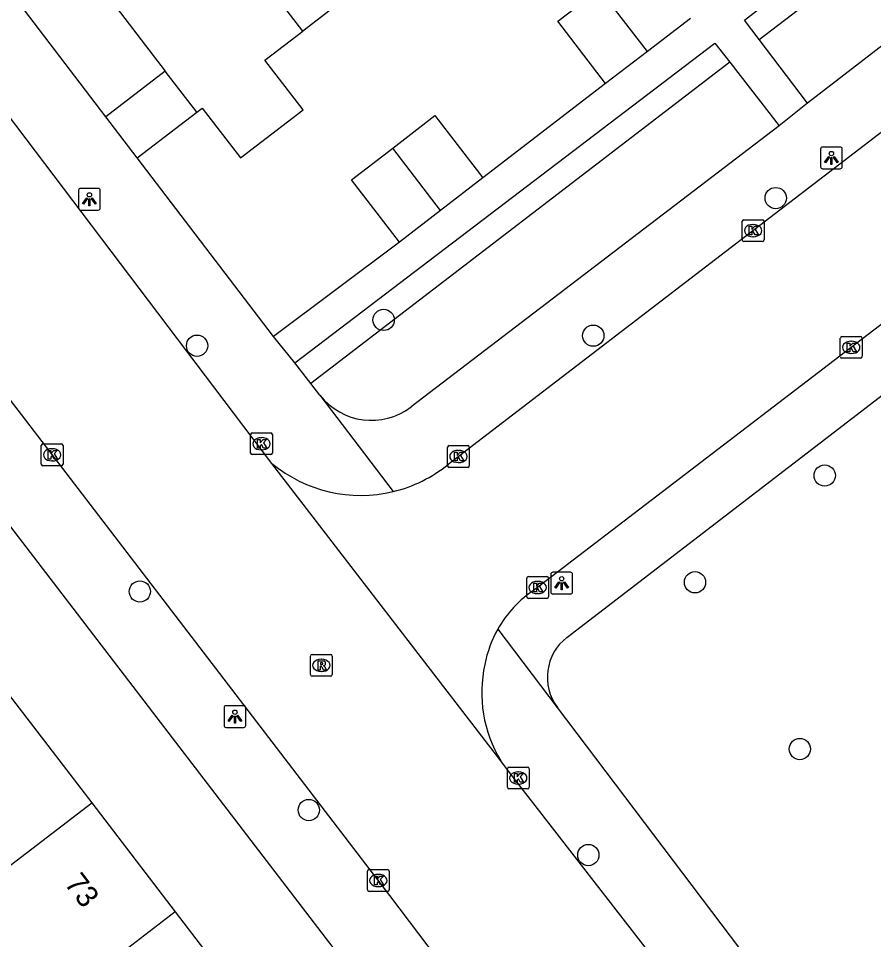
# Model space of a CAD drawing. Extents: x 159353 to 160616, y 385893 to 387321.
# Drawn here: x 160027.02 to 160066.3, y 386768.58 to 386810.9 of the extents above; entities that cross this region are included whole.
import ezdxf

# ---------------------------------------------------------------- set-up
doc = ezdxf.new("R2010")
doc.units = 0
for name, color, linetype in [('IMGEO_Boom', 7, 'Continuous'), ('IMGEO_Haag', 7, 'Continuous'), ('IMGEO_Kolk', 7, 'Continuous'), ('IMGEO_Lichtpunt', 7, 'Continuous'), ('IMGEO_Pand', 7, 'Continuous'), ('IMGEO_Pand_nummerreeks', 7, 'Continuous'), ('IMGEO_Rijbaan_lokaal_gesloten', 7, 'Continuous'), ('IMGEO_Rijbaan_lokaal_open', 7, 'Continuous'), ('IMGEO_Rioolput', 7, 'Continuous'), ('IMGEO_Voetpad_open', 7, 'Continuous')]:
    doc.layers.add(name, color=color, linetype=linetype)

msp = doc.modelspace()

# ---------------------------------------------------------------- linework, layer by layer
at = {"layer": 'IMGEO_Boom'}
for centre in [(160061.805, 386802.644), (160043.791, 386797.048), (160053.422, 386796.323), (160035.226, 386795.861), (160064.054, 386789.899), (160058.096, 386784.994), (160032.594, 386784.57), (160062.911, 386777.333), (160040.356, 386774.528), (160053.196, 386772.462)]:
    msp.add_circle(centre, 0.489, dxfattribs=at)
at = {"layer": 'IMGEO_Haag'}
for points in [[(160061.047, 386809.923), (160069.05, 386816.057)], [(160059.695, 386808.887), (160040.444, 386794.133)]]:
    msp.add_lwpolyline(points, dxfattribs=at)
at = {"layer": 'IMGEO_Kolk'}
for p, q in [((160060.265, 386800.725), (160060.265, 386801.577)), ((160060.34, 386801.651), (160061.192, 386801.651)), ((160061.266, 386801.577), (160061.266, 386800.725)), ((160060.753, 386801.431), (160060.778, 386801.431)), ((160060.776, 386800.871), (160060.751, 386800.871)), ((160061.192, 386800.651), (160060.34, 386800.651)), ((160064.771, 386795.359), (160064.771, 386796.211)), ((160064.846, 386796.285), (160065.698, 386796.285)), ((160065.259, 386796.065), (160065.284, 386796.065)), ((160065.772, 386796.211), (160065.772, 386795.359)), ((160065.698, 386795.285), (160064.846, 386795.285)), ((160065.282, 386795.505), (160065.257, 386795.505)), ((160037.682, 386790.932), (160037.682, 386791.784)), ((160037.757, 386791.858), (160038.609, 386791.858)), ((160038.683, 386791.784), (160038.683, 386790.932)), ((160028.139, 386791.351), (160028.991, 386791.351)), ((160038.17, 386791.638), (160038.195, 386791.638)), ((160028.064, 386790.425), (160028.064, 386791.277)), ((160028.552, 386791.131), (160028.577, 386791.131)), ((160029.065, 386791.277), (160029.065, 386790.425)), ((160038.193, 386791.078), (160038.168, 386791.078)), ((160046.728, 386790.348), (160046.728, 386791.2)), ((160046.803, 386791.274), (160047.655, 386791.274)), ((160047.216, 386791.054), (160047.241, 386791.054)), ((160047.729, 386791.2), (160047.729, 386790.348)), ((160028.575, 386790.571), (160028.55, 386790.571)), ((160038.609, 386790.858), (160037.757, 386790.858)), ((160028.991, 386790.351), (160028.139, 386790.351)), ((160047.655, 386790.274), (160046.803, 386790.274)), ((160047.239, 386790.494), (160047.214, 386790.494)), ((160050.365, 386784.328), (160050.365, 386785.18)), ((160050.44, 386785.254), (160051.292, 386785.254)), ((160050.853, 386785.034), (160050.878, 386785.034)), ((160051.366, 386785.18), (160051.366, 386784.328)), ((160051.292, 386784.254), (160050.44, 386784.254)), ((160050.876, 386784.474), (160050.851, 386784.474)), ((160049.476, 386775.578), (160049.476, 386776.43)), ((160049.551, 386776.504), (160050.403, 386776.504)), ((160049.964, 386776.284), (160049.989, 386776.284)), ((160050.477, 386776.43), (160050.477, 386775.578)), ((160049.987, 386775.724), (160049.962, 386775.724)), ((160050.403, 386775.504), (160049.551, 386775.504)), ((160043.049, 386770.866), (160043.049, 386771.718)), ((160043.124, 386771.792), (160043.976, 386771.792)), ((160043.537, 386771.572), (160043.562, 386771.572)), ((160044.05, 386771.718), (160044.05, 386770.866)), ((160043.976, 386770.792), (160043.124, 386770.792)), ((160043.56, 386771.012), (160043.535, 386771.012))]:
    msp.add_line(p, q, dxfattribs=at)
for points in [[(160060.265, 386800.725), (160060.265, 386801.577)], [(160060.34, 386801.651), (160061.192, 386801.651)], [(160061.266, 386801.577), (160061.266, 386800.725)], [(160060.586, 386801.351), (160060.709, 386801.351), (160060.709, 386801.2), (160060.839, 386801.351), (160061.003, 386801.351), (160060.857, 386801.2), (160061.01, 386800.951), (160060.858, 386800.951), (160060.773, 386801.115), (160060.709, 386801.048), (160060.709, 386800.951), (160060.586, 386800.951), (160060.586, 386801.351)], [(160061.192, 386800.651), (160060.34, 386800.651)], [(160064.771, 386795.359), (160064.771, 386796.211)], [(160064.846, 386796.285), (160065.698, 386796.285)], [(160065.772, 386796.211), (160065.772, 386795.359)], [(160065.092, 386795.985), (160065.215, 386795.985), (160065.215, 386795.834), (160065.345, 386795.985), (160065.509, 386795.985), (160065.363, 386795.834), (160065.516, 386795.585), (160065.364, 386795.585), (160065.279, 386795.749), (160065.215, 386795.682), (160065.215, 386795.585), (160065.092, 386795.585), (160065.092, 386795.985)], [(160065.698, 386795.285), (160064.846, 386795.285)], [(160037.682, 386790.932), (160037.682, 386791.784)], [(160037.757, 386791.858), (160038.609, 386791.858)], [(160038.683, 386791.784), (160038.683, 386790.932)], [(160028.139, 386791.351), (160028.991, 386791.351)], [(160038.003, 386791.558), (160038.126, 386791.558), (160038.126, 386791.407), (160038.256, 386791.558), (160038.42, 386791.558), (160038.274, 386791.407), (160038.427, 386791.158), (160038.275, 386791.158), (160038.19, 386791.322), (160038.126, 386791.255), (160038.126, 386791.158), (160038.003, 386791.158), (160038.003, 386791.558)], [(160028.064, 386790.425), (160028.064, 386791.277)], [(160028.385, 386791.051), (160028.508, 386791.051), (160028.508, 386790.9), (160028.638, 386791.051), (160028.802, 386791.051), (160028.656, 386790.9), (160028.809, 386790.651), (160028.657, 386790.651), (160028.572, 386790.815), (160028.508, 386790.748), (160028.508, 386790.651), (160028.385, 386790.651), (160028.385, 386791.051)], [(160029.065, 386791.277), (160029.065, 386790.425)], [(160046.728, 386790.348), (160046.728, 386791.2)], [(160046.803, 386791.274), (160047.655, 386791.274)], [(160047.049, 386790.974), (160047.172, 386790.974), (160047.172, 386790.823), (160047.302, 386790.974), (160047.466, 386790.974), (160047.32, 386790.823), (160047.473, 386790.574), (160047.321, 386790.574), (160047.236, 386790.738), (160047.172, 386790.671), (160047.172, 386790.574), (160047.049, 386790.574), (160047.049, 386790.974)], [(160047.729, 386791.2), (160047.729, 386790.348)], [(160038.609, 386790.858), (160037.757, 386790.858)], [(160028.991, 386790.351), (160028.139, 386790.351)], [(160047.655, 386790.274), (160046.803, 386790.274)], [(160050.365, 386784.328), (160050.365, 386785.18)], [(160050.44, 386785.254), (160051.292, 386785.254)], [(160051.366, 386785.18), (160051.366, 386784.328)], [(160050.686, 386784.954), (160050.809, 386784.954), (160050.809, 386784.803), (160050.939, 386784.954), (160051.103, 386784.954), (160050.957, 386784.803), (160051.11, 386784.554), (160050.958, 386784.554), (160050.873, 386784.718), (160050.809, 386784.651), (160050.809, 386784.554), (160050.686, 386784.554), (160050.686, 386784.954)], [(160051.292, 386784.254), (160050.44, 386784.254)], [(160049.476, 386775.578), (160049.476, 386776.43)], [(160049.551, 386776.504), (160050.403, 386776.504)], [(160049.797, 386776.204), (160049.92, 386776.204), (160049.92, 386776.053), (160050.05, 386776.204), (160050.214, 386776.204), (160050.068, 386776.053), (160050.221, 386775.804), (160050.069, 386775.804), (160049.984, 386775.968), (160049.92, 386775.901), (160049.92, 386775.804), (160049.797, 386775.804), (160049.797, 386776.204)], [(160050.477, 386776.43), (160050.477, 386775.578)], [(160050.403, 386775.504), (160049.551, 386775.504)], [(160043.049, 386770.866), (160043.049, 386771.718)], [(160043.124, 386771.792), (160043.976, 386771.792)], [(160043.37, 386771.492), (160043.493, 386771.492), (160043.493, 386771.341), (160043.623, 386771.492), (160043.787, 386771.492), (160043.641, 386771.341), (160043.794, 386771.092), (160043.642, 386771.092), (160043.557, 386771.256), (160043.493, 386771.189), (160043.493, 386771.092), (160043.37, 386771.092), (160043.37, 386771.492)], [(160044.05, 386771.718), (160044.05, 386770.866)], [(160043.976, 386770.792), (160043.124, 386770.792)]]:
    msp.add_lwpolyline(points, dxfattribs=at)
for centre, start, end in [((160060.342, 386801.575), 91.552, 178.448), ((160060.342, 386801.575), 91.552, 178.448), ((160061.19, 386801.575), 1.552, 88.448), ((160061.19, 386801.575), 1.552, 88.448), ((160060.342, 386800.727), 181.552, 268.448), ((160060.342, 386800.727), 181.552, 268.448), ((160061.19, 386800.727), 271.552, 358.448), ((160061.19, 386800.727), 271.552, 358.448), ((160064.848, 386796.209), 91.552, 178.448), ((160064.848, 386796.209), 91.552, 178.448), ((160065.696, 386796.209), 1.552, 88.448), ((160065.696, 386796.209), 1.552, 88.448), ((160064.848, 386795.361), 181.552, 268.448), ((160064.848, 386795.361), 181.552, 268.448), ((160065.696, 386795.361), 271.552, 358.448), ((160065.696, 386795.361), 271.552, 358.448), ((160037.759, 386791.782), 91.552, 178.448), ((160037.759, 386791.782), 91.552, 178.448), ((160038.607, 386791.782), 1.552, 88.448), ((160038.607, 386791.782), 1.552, 88.448), ((160028.141, 386791.275), 91.552, 178.448), ((160028.141, 386791.275), 91.552, 178.448), ((160028.989, 386791.275), 1.552, 88.448), ((160028.989, 386791.275), 1.552, 88.448), ((160037.759, 386790.934), 181.552, 268.448), ((160037.759, 386790.934), 181.552, 268.448), ((160038.607, 386790.934), 271.552, 358.448), ((160038.607, 386790.934), 271.552, 358.448), ((160046.805, 386791.198), 91.552, 178.448), ((160046.805, 386791.198), 91.552, 178.448), ((160047.653, 386791.198), 1.552, 88.448), ((160047.653, 386791.198), 1.552, 88.448), ((160028.141, 386790.427), 181.552, 268.448), ((160028.141, 386790.427), 181.552, 268.448), ((160028.989, 386790.427), 271.552, 358.448), ((160028.989, 386790.427), 271.552, 358.448), ((160046.805, 386790.35), 181.552, 268.448), ((160046.805, 386790.35), 181.552, 268.448), ((160047.653, 386790.35), 271.552, 358.448), ((160047.653, 386790.35), 271.552, 358.448), ((160050.442, 386785.178), 91.552, 178.448), ((160050.442, 386785.178), 91.552, 178.448), ((160051.29, 386785.178), 1.552, 88.448), ((160051.29, 386785.178), 1.552, 88.448), ((160050.442, 386784.33), 181.552, 268.448), ((160050.442, 386784.33), 181.552, 268.448), ((160051.29, 386784.33), 271.552, 358.448), ((160051.29, 386784.33), 271.552, 358.448), ((160049.553, 386776.428), 91.552, 178.448), ((160049.553, 386776.428), 91.552, 178.448), ((160050.401, 386776.428), 1.552, 88.448), ((160050.401, 386776.428), 1.552, 88.448), ((160049.553, 386775.58), 181.552, 268.448), ((160049.553, 386775.58), 181.552, 268.448), ((160050.401, 386775.58), 271.552, 358.448), ((160050.401, 386775.58), 271.552, 358.448), ((160043.126, 386771.716), 91.552, 178.448), ((160043.126, 386771.716), 91.552, 178.448), ((160043.974, 386771.716), 1.552, 88.448), ((160043.974, 386771.716), 1.552, 88.448), ((160043.126, 386770.868), 181.552, 268.448), ((160043.126, 386770.868), 181.552, 268.448), ((160043.974, 386770.868), 271.552, 358.448), ((160043.974, 386770.868), 271.552, 358.448)]:
    msp.add_arc(centre, 0.0765, start, end, dxfattribs=at)
for centre, major_axis, ratio, start_param, end_param in [((160060.752, 386801.151), (-0.387, 0.002), 0.722429, 4.712389, 7.853982), ((160060.777, 386801.151), (-0.39, 0.002), 0.717154, 1.570796, 4.712389), ((160065.258, 386795.785), (-0.387, 0.002), 0.722429, 4.712389, 7.853982), ((160065.283, 386795.785), (-0.39, 0.002), 0.717154, 1.570796, 4.712389), ((160038.169, 386791.358), (-0.387, 0.002), 0.722429, 4.712389, 7.853982), ((160038.194, 386791.358), (-0.39, 0.002), 0.717154, 1.570796, 4.712389), ((160028.551, 386790.851), (-0.387, 0.002), 0.722429, 4.712389, 7.853982), ((160028.576, 386790.851), (-0.39, 0.002), 0.717154, 1.570796, 4.712389), ((160047.215, 386790.774), (-0.387, 0.002), 0.722429, 4.712389, 7.853982), ((160047.24, 386790.774), (-0.39, 0.002), 0.717154, 1.570796, 4.712389), ((160050.852, 386784.754), (-0.387, 0.002), 0.722429, 4.712389, 7.853982), ((160050.877, 386784.754), (-0.39, 0.002), 0.717154, 1.570796, 4.712389), ((160049.963, 386776.004), (-0.387, 0.002), 0.722429, 4.712389, 7.853982), ((160049.988, 386776.004), (-0.39, 0.002), 0.717154, 1.570796, 4.712389), ((160043.536, 386771.292), (-0.387, 0.002), 0.722429, 4.712389, 7.853982), ((160043.561, 386771.292), (-0.39, 0.002), 0.717154, 1.570796, 4.712389)]:
    msp.add_ellipse(centre, major_axis=major_axis, ratio=ratio, start_param=start_param, end_param=end_param, dxfattribs=at)
at = {"layer": 'IMGEO_Lichtpunt'}
for p, q in [((160063.863, 386804.894), (160063.863, 386804.087)), ((160063.863, 386804.894), (160063.863, 386804.087)), ((160064.765, 386804.989), (160063.957, 386804.989)), ((160064.765, 386804.989), (160063.957, 386804.989)), ((160064.859, 386804.087), (160064.859, 386804.894)), ((160064.859, 386804.087), (160064.859, 386804.894)), ((160063.957, 386803.993), (160064.765, 386803.993)), ((160063.957, 386803.993), (160064.765, 386803.993)), ((160029.78, 386802.996), (160029.78, 386802.189)), ((160029.78, 386802.996), (160029.78, 386802.189)), ((160030.682, 386803.091), (160029.874, 386803.091)), ((160030.682, 386803.091), (160029.874, 386803.091)), ((160030.776, 386802.189), (160030.776, 386802.996)), ((160030.776, 386802.189), (160030.776, 386802.996)), ((160029.874, 386802.095), (160030.682, 386802.095)), ((160029.874, 386802.095), (160030.682, 386802.095)), ((160052.374, 386785.452), (160051.566, 386785.452)), ((160052.374, 386785.452), (160051.566, 386785.452)), ((160051.472, 386785.357), (160051.472, 386784.55)), ((160051.472, 386785.357), (160051.472, 386784.55)), ((160052.468, 386784.55), (160052.468, 386785.357)), ((160052.468, 386784.55), (160052.468, 386785.357)), ((160051.566, 386784.456), (160052.374, 386784.456)), ((160051.566, 386784.456), (160052.374, 386784.456)), ((160036.462, 386779.228), (160036.462, 386778.421)), ((160036.462, 386779.228), (160036.462, 386778.421)), ((160037.364, 386779.323), (160036.556, 386779.323)), ((160037.364, 386779.323), (160036.556, 386779.323)), ((160037.458, 386778.421), (160037.458, 386779.228)), ((160037.458, 386778.421), (160037.458, 386779.228)), ((160036.556, 386778.327), (160037.364, 386778.327)), ((160036.556, 386778.327), (160037.364, 386778.327))]:
    msp.add_line(p, q, dxfattribs=at)
for points in [[(160064.237, 386804.558), (160064.276, 386804.53), (160064.088, 386804.268), (160064.05, 386804.295), (160064.237, 386804.558)], [(160064.339, 386804.51), (160064.386, 386804.51), (160064.386, 386804.188), (160064.339, 386804.188), (160064.339, 386804.51)], [(160064.449, 386804.53), (160064.487, 386804.557), (160064.674, 386804.295), (160064.635, 386804.267), (160064.449, 386804.53)], [(160030.154, 386802.66), (160030.193, 386802.632), (160030.005, 386802.37), (160029.967, 386802.397), (160030.154, 386802.66)], [(160030.256, 386802.612), (160030.303, 386802.612), (160030.303, 386802.29), (160030.256, 386802.29), (160030.256, 386802.612)], [(160030.366, 386802.632), (160030.404, 386802.659), (160030.591, 386802.397), (160030.552, 386802.369), (160030.366, 386802.632)], [(160051.846, 386785.021), (160051.885, 386784.993), (160051.697, 386784.731), (160051.659, 386784.758), (160051.846, 386785.021)], [(160052.058, 386784.993), (160052.096, 386785.02), (160052.283, 386784.758), (160052.244, 386784.73), (160052.058, 386784.993)], [(160051.948, 386784.973), (160051.995, 386784.973), (160051.995, 386784.651), (160051.948, 386784.651), (160051.948, 386784.973)], [(160036.836, 386778.892), (160036.875, 386778.864), (160036.687, 386778.602), (160036.649, 386778.629), (160036.836, 386778.892)], [(160036.938, 386778.844), (160036.985, 386778.844), (160036.985, 386778.522), (160036.938, 386778.522), (160036.938, 386778.844)], [(160037.048, 386778.864), (160037.086, 386778.891), (160037.273, 386778.629), (160037.234, 386778.601), (160037.048, 386778.864)]]:
    msp.add_lwpolyline(points, dxfattribs=at)
for centre in [(160064.362, 386804.692), (160030.279, 386802.794), (160051.971, 386785.155), (160036.961, 386779.026)]:
    msp.add_circle(centre, 0.0994, dxfattribs=at)
for centre, start, end in [((160063.957, 386804.894), 90, 180), ((160063.957, 386804.894), 90, 180), ((160064.765, 386804.894), 0, 90), ((160064.765, 386804.894), 0, 90), ((160063.957, 386804.087), 180, 270), ((160063.957, 386804.087), 180, 270), ((160064.765, 386804.087), 270, 0), ((160064.765, 386804.087), 270, 360), ((160029.874, 386802.996), 90, 180), ((160029.874, 386802.996), 90, 180), ((160030.682, 386802.996), 0, 90), ((160030.682, 386802.996), 0, 90), ((160029.874, 386802.189), 180, 270), ((160029.874, 386802.189), 180, 270), ((160030.682, 386802.189), 270, 0), ((160030.682, 386802.189), 270, 360), ((160051.566, 386785.357), 90, 180), ((160051.566, 386785.357), 90, 180), ((160052.374, 386785.357), 0, 90), ((160052.374, 386785.357), 0, 90), ((160051.566, 386784.55), 180, 270), ((160051.566, 386784.55), 180, 270), ((160052.374, 386784.55), 270, 0), ((160052.374, 386784.55), 270, 360), ((160036.556, 386779.228), 90, 180), ((160036.556, 386779.228), 90, 180), ((160037.364, 386779.228), 0, 90), ((160037.364, 386779.228), 0, 90), ((160036.556, 386778.421), 180, 270), ((160036.556, 386778.421), 180, 270), ((160037.364, 386778.421), 270, 0), ((160037.364, 386778.421), 270, 360)]:
    msp.add_arc(centre, 0.0946, start, end, dxfattribs=at)
at = {"layer": 'IMGEO_Pand'}
for points in [[(160035.095, 386816.81), (160033.459, 386815.555), (160032.882, 386816.306), (160029.847, 386813.978), (160030.271, 386813.426), (160030.077, 386813.276), (160030.545, 386812.666), (160030.166, 386812.374), (160030.976, 386811.318), (160031.356, 386811.61), (160033.765, 386808.47)], [(160040.075, 386810.319), (160035.095, 386816.81)], [(160044.849, 386813.981), (160040.075, 386810.319)], [(160053.988, 386807.906), (160051.788, 386810.766), (160053.716, 386812.249)], [(160055.913, 386809.386), (160053.716, 386812.249)], [(160057.885, 386810.902), (160055.913, 386809.386)], [(160035.21, 386806.586), (160035.462, 386806.78), (160037.219, 386804.49), (160040.096, 386806.698), (160038.339, 386808.987), (160040.075, 386810.319)], [(160055.913, 386809.386), (160053.988, 386807.906)], [(160033.765, 386808.47), (160031.03, 386806.371)], [(160035.21, 386806.586), (160033.765, 386808.47)], [(160032.475, 386804.488), (160035.21, 386806.586)], [(160032.475, 386804.488), (160031.03, 386806.371)], [(160044.209, 386804.931), (160046.152, 386806.431), (160048.356, 386803.576)], [(160044.528, 386800.62), (160042.323, 386803.476), (160044.209, 386804.931)], [(160046.405, 386802.069), (160044.209, 386804.931)], [(160048.356, 386803.576), (160046.405, 386802.069)], [(160046.405, 386802.069), (160044.528, 386800.62)], [(160026.545, 386779.874), (160030.385, 386774.859)], [(160024.606, 386770.431), (160030.385, 386774.859)], [(160030.385, 386774.859), (160034.223, 386769.846)], [(160034.223, 386769.846), (160028.443, 386765.42)], [(160034.223, 386769.846), (160038.063, 386764.831)]]:
    msp.add_lwpolyline(points, dxfattribs=at)
at = {"layer": 'IMGEO_Rijbaan_lokaal_gesloten'}
for points in [[(160055.266, 386755.917), (160054.731, 386756.52), (160044.075, 386770.608), (160015.273, 386808.202), (160000, 386828.041), (159998.609, 386829.848), (159998.435, 386830.074)], [(160038.663, 386790.456), (160019.077, 386816.325), (160017.41, 386818.482)], [(160049.169, 386776.794), (160038.663, 386790.456)], [(160064.205, 386757.398), (160049.535, 386776.312), (160049.169, 386776.794)]]:
    msp.add_lwpolyline(points, dxfattribs=at)
at = {"layer": 'IMGEO_Rijbaan_lokaal_open'}
for points in [[(160196.463, 386896.31), (160151.064, 386861.424), (160119.702, 386837.529), (160092.045, 386816.287), (160050.74, 386784.659)], [(160070.686, 386808.149), (160070.394, 386808.531), (160046.758, 386790.412)]]:
    msp.add_lwpolyline(points, dxfattribs=at)
for centre, radius, start, end in [((160042.738, 386795.36), 6.376, 230.2767, 283.5704), ((160042.735, 386795.361), 6.378, 283.5905, 309.1029), ((160053.64, 386780.231), 5.293, 123.2235, 150.394), ((160053.629, 386780.241), 5.278, 150.4276, 169.3122), ((160054.332, 386779.915), 6.033, 167.5046, 211.1512)]:
    msp.add_arc(centre, radius, start, end, dxfattribs=at)
at = {"layer": 'IMGEO_Rioolput'}
for p, q in [((160040.508, 386781.676), (160041.36, 386781.676)), ((160040.433, 386780.75), (160040.433, 386781.602)), ((160040.921, 386781.456), (160040.946, 386781.456)), ((160041.434, 386781.602), (160041.434, 386780.75)), ((160040.944, 386780.896), (160040.919, 386780.896)), ((160041.36, 386780.676), (160040.508, 386780.676))]:
    msp.add_line(p, q, dxfattribs=at)
for points in [[(160040.508, 386781.676), (160041.36, 386781.676)], [(160040.433, 386780.75), (160040.433, 386781.602)], [(160041.022, 386781.374), (160040.77, 386781.376), (160040.77, 386780.976)], [(160040.948, 386781.295), (160040.894, 386781.295), (160040.894, 386781.214)], [(160040.894, 386781.214), (160040.946, 386781.214)], [(160041.434, 386781.602), (160041.434, 386780.75)], [(160040.77, 386780.976), (160040.894, 386780.976), (160040.894, 386781.138), (160040.905, 386781.138)], [(160040.952, 386781.109), (160041.023, 386780.976), (160041.163, 386780.976), (160041.098, 386781.102)], [(160041.36, 386780.676), (160040.508, 386780.676)]]:
    msp.add_lwpolyline(points, dxfattribs=at)
for centre, radius, start, end in [((160040.51, 386781.6), 0.0765, 91.552, 178.448), ((160040.51, 386781.6), 0.0765, 91.552, 178.448), ((160041.358, 386781.6), 0.0765, 1.552, 88.448), ((160041.358, 386781.6), 0.0765, 1.552, 88.448), ((160040.93, 386781.403), 0.19, 274.7715, 282.9687), ((160040.954, 386781.199), 0.0964, 77.0061, 93.1865), ((160040.968, 386781.256), 0.0378, 276.6634, 79.6772), ((160041.021, 386781.264), 0.109, 350.3612, 89.416), ((160041.019, 386781.264), 0.112, 277.5842, 350.9817), ((160040.904, 386781.085), 0.0533, 26.0293, 88.6989), ((160041.003, 386781.049), 0.108, 29.5134, 73.7905), ((160040.51, 386780.752), 0.0765, 181.552, 268.448), ((160040.51, 386780.752), 0.0765, 181.552, 268.448), ((160041.358, 386780.752), 0.0765, 271.552, 358.448), ((160041.358, 386780.752), 0.0765, 271.552, 358.448)]:
    msp.add_arc(centre, radius, start, end, dxfattribs=at)
for centre, major_axis, ratio, start_param, end_param in [((160040.92, 386781.176), (-0.387, 0.002), 0.722429, 4.712389, 7.853982), ((160040.945, 386781.176), (-0.39, 0.002), 0.717154, 1.570796, 4.712389)]:
    msp.add_ellipse(centre, major_axis=major_axis, ratio=ratio, start_param=start_param, end_param=end_param, dxfattribs=at)
at = {"layer": 'IMGEO_Voetpad_open'}
for points in [[(159995.952, 386827.614), (160000, 386822.33), (160053.449, 386752.565)], [(160061.047, 386809.923), (160060.367, 386810.822), (160068.333, 386817.024), (160069.05, 386816.057)], [(160071.215, 386813.14), (160063.259, 386806.998)], [(160031.03, 386806.371), (160027.053, 386811.6)], [(160039.708, 386795.08), (160059.012, 386809.769), (160059.695, 386808.887)], [(160063.259, 386806.998), (160061.047, 386809.923)], [(160059.695, 386808.887), (160061.961, 386805.958)], [(160053.988, 386807.906), (160048.356, 386803.576)], [(160063.259, 386806.998), (160061.961, 386805.958)], [(160061.961, 386805.958), (160045.054, 386793.049)], [(160038.727, 386796.287), (160032.475, 386804.488)], [(160044.528, 386800.62), (160038.727, 386796.287)], [(160039.708, 386795.08), (160038.727, 386796.287)], [(160040.444, 386794.133), (160039.708, 386795.08)], [(160040.864, 386793.592), (160040.444, 386794.133)], [(160040.864, 386793.592), (160040.864, 386793.588), (160044.234, 386789.162)], [(160052.213, 386782.461), (160066.752, 386793.637)], [(160049.038, 386782.846), (160051.766, 386779.24), (160051.776, 386779.247)], [(160067.716, 386758.166), (160051.776, 386779.247)]]:
    msp.add_lwpolyline(points, dxfattribs=at)
for centre, radius, start, end in [((160043.233, 386795.434), 3, 217.8612, 307.3707), ((160053.622, 386780.633), 2.309, 127.6287, 216.8855)]:
    msp.add_arc(centre, radius, start, end, dxfattribs=at)

# ---------------------------------------------------------------- texts
at = {"layer": 'IMGEO_Pand_nummerreeks'}
msp.add_text('73', height=1, rotation=307.4408, dxfattribs=at).set_placement((160029.097, 386771.146))

doc.saveas('drawing.dxf')
